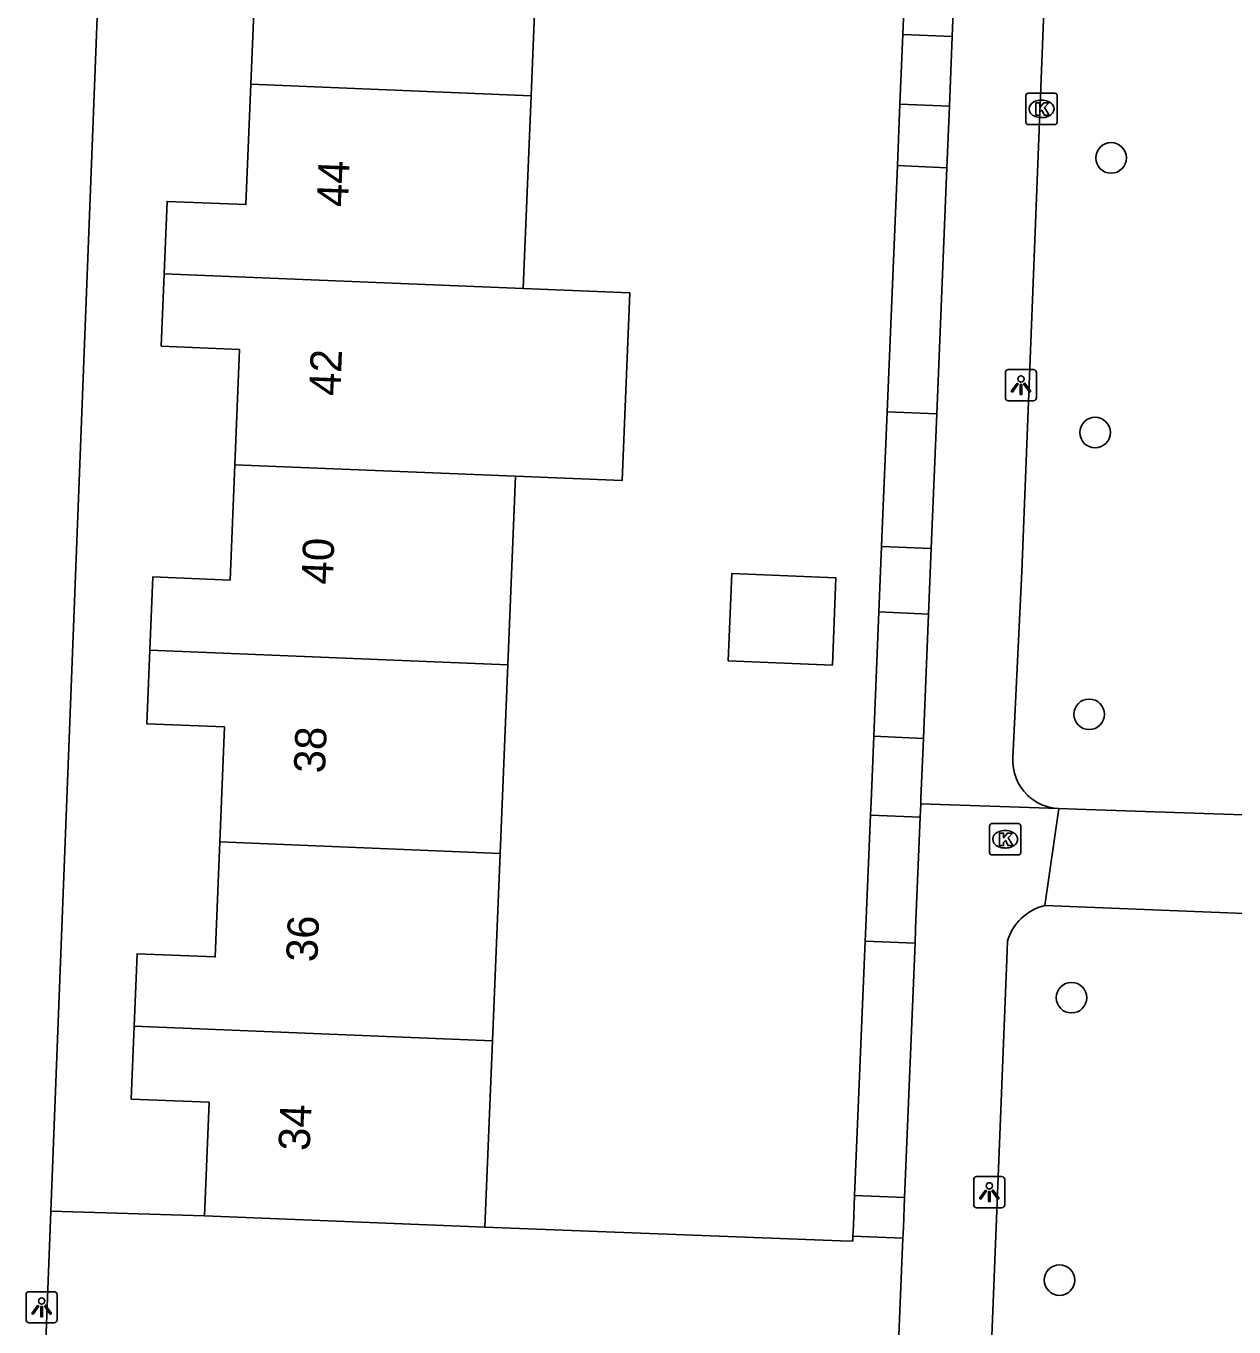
# Model space of a CAD drawing. Extents: x 160787 to 161428, y 386828 to 387483.
# Drawn here: x 161099.99 to 161138.66, y 387170.31 to 387211.97 of the extents above; entities that cross this region are included whole.
import ezdxf

# ---------------------------------------------------------------- set-up
doc = ezdxf.new("R2010")
doc.units = 0
for name, color, linetype in [('IMGEO_Boom', 7, 'Continuous'), ('IMGEO_Groenvoorziening', 7, 'Continuous'), ('IMGEO_Haag', 7, 'Continuous'), ('IMGEO_Kolk', 7, 'Continuous'), ('IMGEO_Lichtpunt', 7, 'Continuous'), ('IMGEO_Pand', 7, 'Continuous'), ('IMGEO_Pand_nummerreeks', 7, 'Continuous'), ('IMGEO_Voetpad_open', 7, 'Continuous')]:
    doc.layers.add(name, color=color, linetype=linetype)

msp = doc.modelspace()

# ---------------------------------------------------------------- linework, layer by layer
at = {"layer": 'IMGEO_Boom'}
for centre in [(161134.725, 387207.75), (161134.213, 387198.954), (161134.024, 387189.931), (161133.457, 387180.855), (161133.074, 387171.81)]:
    msp.add_circle(centre, 0.489, dxfattribs=at)
at = {"layer": 'IMGEO_Groenvoorziening'}
for points in [[(161127.967, 387209.474), (161127.885, 387207.504)], [(161127.291, 387193.209), (161127.378, 387195.304)], [(161127.021, 387186.699), (161127.039, 387187.132), (161127.126, 387189.226)], [(161105.7, 387173.872), (161100.785, 387174.019)], [(161114.674, 387173.505), (161126.057, 387173.073), (161126.454, 387173.058), (161126.46, 387173.215)]]:
    msp.add_lwpolyline(points, dxfattribs=at)
at = {"layer": 'IMGEO_Haag'}
for points in [[(161128.391, 387219.674), (161128.059, 387211.701)], [(161127.885, 387207.504), (161127.557, 387199.621)], [(161129.468, 387207.438), (161127.885, 387207.504)], [(161127.291, 387193.209), (161127.126, 387189.226)], [(161128.881, 387193.143), (161127.291, 387193.209)], [(161127.126, 387189.226), (161128.718, 387189.16)], [(161126.515, 387174.52), (161126.525, 387174.772), (161126.853, 387182.669)]]:
    msp.add_lwpolyline(points, dxfattribs=at)
at = {"layer": 'IMGEO_Kolk'}
for p, q in [((161131.998, 387208.894), (161131.998, 387209.746)), ((161132.073, 387209.82), (161132.925, 387209.82)), ((161132.486, 387209.6), (161132.511, 387209.6)), ((161132.999, 387209.746), (161132.999, 387208.894)), ((161132.925, 387208.82), (161132.073, 387208.82)), ((161132.509, 387209.04), (161132.484, 387209.04)), ((161130.834, 387185.503), (161130.834, 387186.355)), ((161130.909, 387186.429), (161131.761, 387186.429)), ((161131.322, 387186.209), (161131.347, 387186.209)), ((161131.835, 387186.355), (161131.835, 387185.503)), ((161131.761, 387185.429), (161130.909, 387185.429)), ((161131.345, 387185.649), (161131.32, 387185.649))]:
    msp.add_line(p, q, dxfattribs=at)
for points in [[(161131.998, 387208.894), (161131.998, 387209.746)], [(161132.073, 387209.82), (161132.925, 387209.82)], [(161132.319, 387209.52), (161132.442, 387209.52), (161132.442, 387209.369), (161132.572, 387209.52), (161132.736, 387209.52), (161132.59, 387209.369), (161132.743, 387209.12), (161132.591, 387209.12), (161132.506, 387209.284), (161132.442, 387209.217), (161132.442, 387209.12), (161132.319, 387209.12), (161132.319, 387209.52)], [(161132.999, 387209.746), (161132.999, 387208.894)], [(161132.925, 387208.82), (161132.073, 387208.82)], [(161130.834, 387185.503), (161130.834, 387186.355)], [(161130.909, 387186.429), (161131.761, 387186.429)], [(161131.835, 387186.355), (161131.835, 387185.503)], [(161131.155, 387186.129), (161131.278, 387186.129), (161131.278, 387185.978), (161131.408, 387186.129), (161131.572, 387186.129), (161131.426, 387185.978), (161131.579, 387185.729), (161131.427, 387185.729), (161131.342, 387185.893), (161131.278, 387185.826), (161131.278, 387185.729), (161131.155, 387185.729), (161131.155, 387186.129)], [(161131.761, 387185.429), (161130.909, 387185.429)]]:
    msp.add_lwpolyline(points, dxfattribs=at)
for centre, start, end in [((161132.075, 387209.744), 91.552, 178.448), ((161132.075, 387209.744), 91.552, 178.448), ((161132.923, 387209.744), 1.552, 88.448), ((161132.923, 387209.744), 1.552, 88.448), ((161132.075, 387208.896), 181.552, 268.448), ((161132.075, 387208.896), 181.552, 268.448), ((161132.923, 387208.896), 271.552, 358.448), ((161132.923, 387208.896), 271.552, 358.448), ((161130.911, 387186.353), 91.552, 178.448), ((161130.911, 387186.353), 91.552, 178.448), ((161131.759, 387186.353), 1.552, 88.448), ((161131.759, 387186.353), 1.552, 88.448), ((161130.911, 387185.505), 181.552, 268.448), ((161130.911, 387185.505), 181.552, 268.448), ((161131.759, 387185.505), 271.552, 358.448), ((161131.759, 387185.505), 271.552, 358.448)]:
    msp.add_arc(centre, 0.0765, start, end, dxfattribs=at)
for centre, major_axis, ratio, start_param, end_param in [((161132.485, 387209.32), (-0.387, 0.002), 0.722429, 4.712389, 7.853982), ((161132.51, 387209.32), (-0.39, 0.002), 0.717154, 1.570796, 4.712389), ((161131.321, 387185.929), (-0.387, 0.002), 0.722429, 4.712389, 7.853982), ((161131.346, 387185.929), (-0.39, 0.002), 0.717154, 1.570796, 4.712389)]:
    msp.add_ellipse(centre, major_axis=major_axis, ratio=ratio, start_param=start_param, end_param=end_param, dxfattribs=at)
at = {"layer": 'IMGEO_Lichtpunt'}
for p, q in [((161131.34, 387200.875), (161131.34, 387200.068)), ((161131.34, 387200.875), (161131.34, 387200.068)), ((161132.242, 387200.97), (161131.434, 387200.97)), ((161132.242, 387200.97), (161131.434, 387200.97)), ((161132.336, 387200.068), (161132.336, 387200.875)), ((161132.336, 387200.068), (161132.336, 387200.875)), ((161131.434, 387199.974), (161132.242, 387199.974)), ((161131.434, 387199.974), (161132.242, 387199.974)), ((161130.326, 387175.031), (161130.326, 387174.224)), ((161130.326, 387175.031), (161130.326, 387174.224)), ((161131.228, 387175.126), (161130.42, 387175.126)), ((161131.228, 387175.126), (161130.42, 387175.126)), ((161131.322, 387174.224), (161131.322, 387175.031)), ((161131.322, 387174.224), (161131.322, 387175.031)), ((161130.42, 387174.13), (161131.228, 387174.13)), ((161130.42, 387174.13), (161131.228, 387174.13)), ((161099.987, 387171.345), (161099.987, 387170.538)), ((161099.987, 387171.345), (161099.987, 387170.538)), ((161100.889, 387171.44), (161100.081, 387171.44)), ((161100.889, 387171.44), (161100.081, 387171.44)), ((161100.983, 387170.538), (161100.983, 387171.345)), ((161100.983, 387170.538), (161100.983, 387171.345)), ((161100.081, 387170.444), (161100.889, 387170.444)), ((161100.081, 387170.444), (161100.889, 387170.444))]:
    msp.add_line(p, q, dxfattribs=at)
for points in [[(161131.714, 387200.539), (161131.753, 387200.511), (161131.565, 387200.249), (161131.527, 387200.276), (161131.714, 387200.539)], [(161131.816, 387200.491), (161131.863, 387200.491), (161131.863, 387200.169), (161131.816, 387200.169), (161131.816, 387200.491)], [(161131.926, 387200.511), (161131.964, 387200.538), (161132.151, 387200.276), (161132.112, 387200.248), (161131.926, 387200.511)], [(161130.7, 387174.695), (161130.739, 387174.667), (161130.551, 387174.405), (161130.513, 387174.432), (161130.7, 387174.695)], [(161130.802, 387174.647), (161130.849, 387174.647), (161130.849, 387174.325), (161130.802, 387174.325), (161130.802, 387174.647)], [(161130.912, 387174.667), (161130.95, 387174.694), (161131.137, 387174.432), (161131.098, 387174.404), (161130.912, 387174.667)], [(161100.361, 387171.009), (161100.4, 387170.981), (161100.212, 387170.719), (161100.174, 387170.746), (161100.361, 387171.009)], [(161100.463, 387170.961), (161100.51, 387170.961), (161100.51, 387170.639), (161100.463, 387170.639), (161100.463, 387170.961)], [(161100.573, 387170.981), (161100.611, 387171.008), (161100.798, 387170.746), (161100.759, 387170.718), (161100.573, 387170.981)]]:
    msp.add_lwpolyline(points, dxfattribs=at)
for centre in [(161131.839, 387200.673), (161130.825, 387174.829), (161100.486, 387171.143)]:
    msp.add_circle(centre, 0.0994, dxfattribs=at)
for centre, start, end in [((161131.434, 387200.875), 90, 180), ((161131.434, 387200.875), 90, 180), ((161132.242, 387200.875), 0, 90), ((161132.242, 387200.875), 0, 90), ((161131.434, 387200.068), 180, 270), ((161131.434, 387200.068), 180, 270), ((161132.242, 387200.068), 270, 0), ((161132.242, 387200.068), 270, 360), ((161130.42, 387175.031), 90, 180), ((161130.42, 387175.031), 90, 180), ((161131.228, 387175.031), 0, 90), ((161131.228, 387175.031), 0, 90), ((161130.42, 387174.224), 180, 270), ((161130.42, 387174.224), 180, 270), ((161131.228, 387174.224), 270, 0), ((161131.228, 387174.224), 270, 360), ((161100.081, 387171.345), 90, 180), ((161100.081, 387171.345), 90, 180), ((161100.889, 387171.345), 0, 90), ((161100.889, 387171.345), 0, 90), ((161100.081, 387170.538), 180, 270), ((161100.081, 387170.538), 180, 270), ((161100.889, 387170.538), 270, 0), ((161100.889, 387170.538), 270, 360)]:
    msp.add_arc(centre, 0.0946, start, end, dxfattribs=at)
at = {"layer": 'IMGEO_Pand'}
for points in [[(161104.887, 387216.342), (161104.794, 387214.062), (161107.34, 387213.958), (161107.183, 387210.108)], [(161116.406, 387215.871), (161116.156, 387209.741)], [(161107.183, 387210.108), (161107.025, 387206.255), (161104.505, 387206.358), (161104.41, 387204.04)], [(161116.156, 387209.741), (161107.183, 387210.108)], [(161116.156, 387209.741), (161115.903, 387203.57)], [(161104.41, 387204.04), (161104.316, 387201.722), (161106.819, 387201.62), (161106.668, 387197.925)], [(161104.41, 387204.04), (161115.903, 387203.57)], [(161115.903, 387203.57), (161119.317, 387203.431), (161119.072, 387197.418), (161115.658, 387197.557)], [(161106.668, 387197.925), (161106.517, 387194.232), (161104.043, 387194.333), (161103.947, 387191.982)], [(161106.668, 387197.925), (161115.658, 387197.557)], [(161115.658, 387197.557), (161115.41, 387191.513)], [(161122.463, 387191.646), (161125.801, 387191.509), (161125.915, 387194.301), (161122.578, 387194.437), (161122.463, 387191.646)], [(161103.947, 387191.982), (161103.85, 387189.628), (161106.346, 387189.526), (161106.195, 387185.842)], [(161115.41, 387191.513), (161103.947, 387191.982)], [(161115.41, 387191.513), (161115.163, 387185.475)], [(161106.195, 387185.842), (161106.044, 387182.161), (161103.544, 387182.263), (161103.449, 387179.938)], [(161106.195, 387185.842), (161115.163, 387185.475)], [(161115.163, 387185.475), (161114.918, 387179.469)], [(161103.449, 387179.938), (161103.353, 387177.609), (161105.848, 387177.507), (161105.7, 387173.872)], [(161114.918, 387179.469), (161103.449, 387179.938)], [(161114.918, 387179.469), (161114.674, 387173.505)], [(161114.674, 387173.505), (161105.7, 387173.872)]]:
    msp.add_lwpolyline(points, dxfattribs=at)
at = {"layer": 'IMGEO_Voetpad_open'}
for points in [[(161135.431, 387282.75), (161135.375, 387282.575), (161135.335, 387282.396), (161135.31, 387282.213), (161135.304, 387282.111), (161134.046, 387250), (161131.872, 387194.508), (161131.578, 387188.533)], [(161100.785, 387174.019), (161102.259, 387212.25), (161103.715, 387250), (161103.818, 387252.658)], [(161129.64, 387211.635), (161129.968, 387219.608)], [(161127.967, 387209.474), (161128.059, 387211.701)], [(161128.059, 387211.701), (161129.64, 387211.635)], [(161129.549, 387209.409), (161129.64, 387211.635)], [(161129.549, 387209.409), (161127.967, 387209.474)], [(161129.468, 387207.438), (161129.549, 387209.409)], [(161129.144, 387199.555), (161129.468, 387207.438)], [(161127.557, 387199.621), (161127.39, 387195.595), (161127.378, 387195.304)], [(161129.144, 387199.555), (161127.557, 387199.621)], [(161128.967, 387195.238), (161129.144, 387199.555)], [(161127.378, 387195.304), (161128.967, 387195.238)], [(161128.967, 387195.238), (161128.881, 387193.143)], [(161128.718, 387189.16), (161128.881, 387193.143)], [(161128.718, 387189.16), (161128.639, 387187.245), (161128.632, 387187.066)], [(161128.632, 387187.066), (161128.614, 387186.633)], [(161133.048, 387186.91), (161128.632, 387187.066)], [(161126.853, 387182.669), (161126.872, 387183.135), (161127.021, 387186.699)], [(161128.614, 387186.633), (161127.021, 387186.699)], [(161128.614, 387186.633), (161128.468, 387183.069), (161128.449, 387182.603)], [(161132.601, 387183.805), (161133.048, 387186.91)], [(161133.048, 387186.91), (161133.615, 387186.89), (161165.628, 387185.801), (161165.811, 387185.802)], [(161132.601, 387183.805), (161145.913, 387183.275)], [(161128.449, 387182.603), (161126.853, 387182.669)], [(161129.056, 387074.52), (161128.963, 387074.526), (161128.79, 387074.549), (161128.619, 387074.587), (161128.453, 387074.64), (161128.292, 387074.708), (161128.138, 387074.79), (161127.991, 387074.886), (161127.854, 387074.994), (161127.727, 387075.114), (161127.611, 387075.245), (161127.508, 387075.386), (161127.417, 387075.535), (161127.34, 387075.692), (161127.278, 387075.856), (161127.23, 387076.024), (161127.198, 387076.195), (161127.18, 387076.369), (161127.179, 387076.544), (161131.384, 387182.078), (161131.407, 387182.665)], [(161128.449, 387182.603), (161128.125, 387174.706), (161128.115, 387174.453)], [(161126.46, 387173.215), (161126.475, 387173.564), (161126.515, 387174.52)], [(161126.515, 387174.52), (161128.115, 387174.453)], [(161128.115, 387174.453), (161128.075, 387173.497), (161128.061, 387173.149)], [(161102.003, 387161.321), (161101.844, 387161.343), (161101.688, 387161.378), (161101.535, 387161.427), (161101.387, 387161.49), (161101.245, 387161.566), (161101.111, 387161.654), (161100.985, 387161.753), (161100.869, 387161.864), (161100.763, 387161.984), (161100.668, 387162.114), (161100.585, 387162.251), (161100.514, 387162.395), (161100.457, 387162.545), (161100.413, 387162.7), (161100.384, 387162.858), (161100.368, 387163.017), (161100.367, 387163.178), (161100.785, 387174.019)], [(161126.46, 387173.215), (161128.061, 387173.149)], [(161128.061, 387173.149), (161127.614, 387162.268)]]:
    msp.add_lwpolyline(points, dxfattribs=at)
for centre, radius, start, end in [((161133.124, 387188.453), 1.548, 177.0468, 225.6033), ((161133.121, 387188.456), 1.548, 225.7726, 267.3093), ((161132.993, 387182.199), 1.654, 103.73, 163.6192)]:
    msp.add_arc(centre, radius, start, end, dxfattribs=at)

# ---------------------------------------------------------------- texts
at = {"layer": 'IMGEO_Pand_nummerreeks'}
for s, rotation, p in [('44', 87.6804, (161110.29, 387206.164)), ('42', 87.6797, (161110.046, 387200.115)), ('40', 87.6804, (161109.801, 387194.076)), ('38', 87.6804, (161109.556, 387188.03)), ('36', 87.6804, (161109.311, 387181.982)), ('34', 87.6804, (161109.066, 387175.936))]:
    msp.add_text(s, height=1, rotation=rotation, dxfattribs=at).set_placement(p)

doc.saveas('drawing.dxf')
